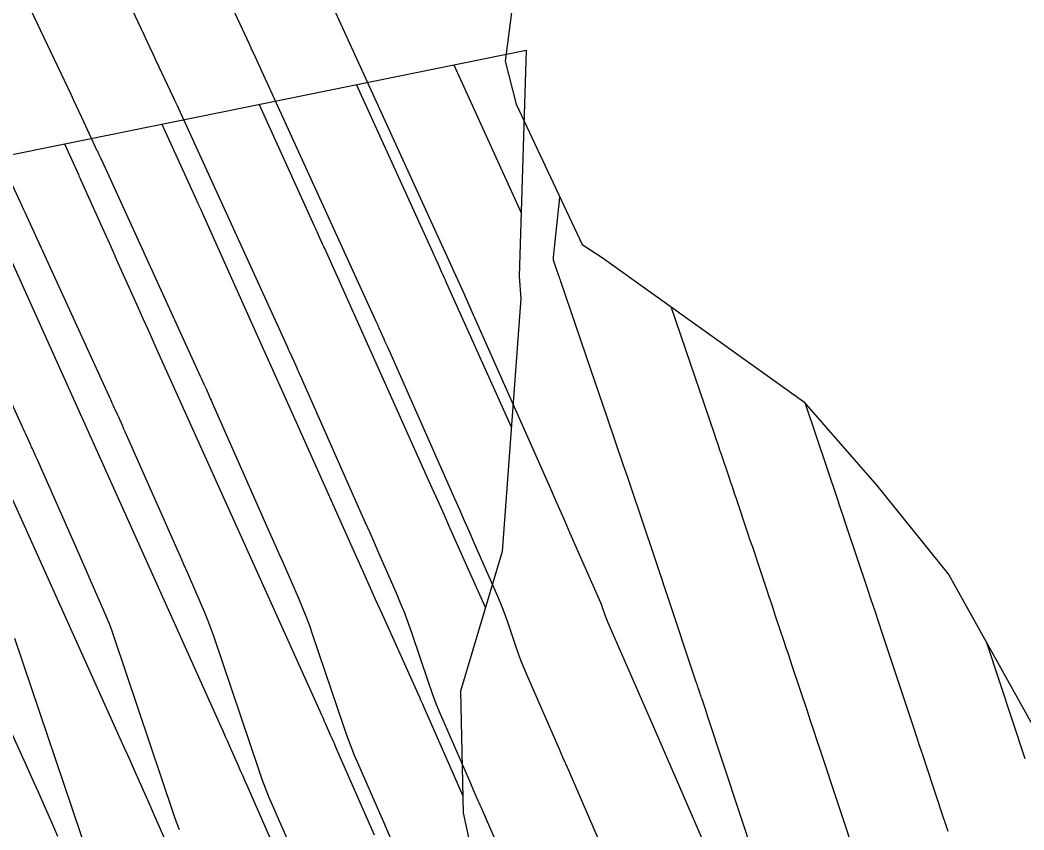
# Model space of a CAD drawing. Extents: x 954385 to 988206, y 1868364 to 1924553.
# Drawn here: x 957808.07 to 957839.17, y 1919965.89 to 1919990.97 of the extents above; entities that cross this region are included whole.
import ezdxf

# ---------------------------------------------------------------- set-up
doc = ezdxf.new("R2010")
doc.units = 0
for name, color, linetype in [('16', 7, 'Continuous'), ('24', 7, 'Continuous'), ('6', 7, 'Continuous'), ('7', 7, 'Continuous'), ('Default', 7, 'Continuous')]:
    doc.layers.add(name, color=color, linetype=linetype)

msp = doc.modelspace()

# ---------------------------------------------------------------- linework, layer by layer
at = {"layer": '16'}
for points in [[(957804.444, 1919991.429), (957806.258, 1919988.563), (957807.414, 1919986.726), (957823.752, 1919990.034), (957823.532, 1919983.026), (957823.585, 1919982.348), (957823.007, 1919974.509), (957821.719, 1919970.191), (957821.795, 1919966.417), (957823.253, 1919959.675), (957823.356, 1919959.178), (957824.035, 1919952.637), (957824.498, 1919948.007), (957825.183, 1919945.8), (957827.889, 1919939.705), (957828.535, 1919938.239), (957830.56, 1919933.594), (957832.761, 1919928.565), (957833.233, 1919927.486), (957835.889, 1919921.37), (957836.962, 1919918.88), (957838.527, 1919915.248), (957841.105, 1919909.172)], [(957821.513, 1919989.58), (957823.594, 1919985.003)], [(957823.291, 1919978.36), (957821.283, 1919982.832), (957821.247, 1919982.912), (957821.211, 1919982.991), (957821.176, 1919983.07), (957821.14, 1919983.149), (957820.997, 1919983.466), (957820.961, 1919983.545), (957820.925, 1919983.624), (957820.89, 1919983.703), (957820.854, 1919983.782), (957818.495, 1919988.969)], [(957822.492, 1919972.782), (957821.389, 1919975.245), (957821.205, 1919975.655), (957821.021, 1919976.066), (957820.836, 1919976.476), (957820.652, 1919976.886), (957817.506, 1919983.892), (957817.48, 1919983.95), (957817.454, 1919984.008), (957817.428, 1919984.065), (957817.402, 1919984.123), (957817.298, 1919984.354), (957817.272, 1919984.411), (957817.246, 1919984.469), (957817.22, 1919984.526), (957817.194, 1919984.584), (957815.478, 1919988.358)], [(957812.46, 1919987.747), (957813.534, 1919985.385), (957813.55, 1919985.349), (957813.567, 1919985.313), (957813.583, 1919985.277), (957813.599, 1919985.241), (957813.664, 1919985.097), (957813.697, 1919985.025), (957813.729, 1919984.953), (957815.371, 1919981.297), (957815.65, 1919980.676), (957815.928, 1919980.055), (957816.207, 1919979.433), (957816.486, 1919978.812), (957818.48, 1919974.36), (957818.678, 1919973.919), (957818.876, 1919973.478), (957819.074, 1919973.037), (957819.273, 1919972.595), (957820.442, 1919970.001), (957820.454, 1919969.976), (957820.466, 1919969.95), (957820.477, 1919969.924), (957820.489, 1919969.898), (957820.535, 1919969.794), (957820.557, 1919969.743), (957820.58, 1919969.691), (957821.784, 1919966.947)], [(957809.442, 1919987.137), (957809.874, 1919986.187), (957809.894, 1919986.143), (957809.933, 1919986.056), (957809.953, 1919986.013), (957810.613, 1919984.543), (957810.725, 1919984.294), (957810.837, 1919984.044), (957810.949, 1919983.794), (957811.061, 1919983.544), (957811.725, 1919982.061), (957811.873, 1919981.73), (957812.022, 1919981.4), (957812.17, 1919981.07), (957812.319, 1919980.739), (957817.366, 1919969.545), (957817.405, 1919969.457), (957817.445, 1919969.369), (957817.484, 1919969.281), (957817.523, 1919969.193), (957817.68, 1919968.84), (957817.719, 1919968.751), (957817.758, 1919968.663), (957817.797, 1919968.575), (957817.836, 1919968.486), (957819.042, 1919965.739)], [(957806.694, 1919985.935), (957814.289, 1919969.089), (957814.356, 1919968.939), (957814.424, 1919968.788), (957814.491, 1919968.638), (957814.558, 1919968.487), (957814.825, 1919967.885), (957814.892, 1919967.734), (957814.959, 1919967.583), (957815.025, 1919967.433), (957815.091, 1919967.282), (957816.087, 1919965.013)], [(957813.133, 1919964.286), (957812.347, 1919966.077), (957812.253, 1919966.291), (957812.159, 1919966.504), (957812.065, 1919966.717), (957811.971, 1919966.93), (957811.592, 1919967.782), (957811.498, 1919967.995), (957811.403, 1919968.208), (957811.307, 1919968.42), (957811.212, 1919968.633), (957804.499, 1919983.523)], [(957809.243, 1919965.689), (957809.126, 1919965.953), (957808.627, 1919967.077), (957808.505, 1919967.352), (957808.382, 1919967.627), (957808.259, 1919967.902), (957808.135, 1919968.177), (957802.304, 1919981.111)]]:
    msp.add_lwpolyline(points, dxfattribs=at)
at = {"layer": '24'}
msp.add_lwpolyline([(957823.773, 1919994.85), (957823.101, 1919989.699), (957823.437, 1919988.366), (957825.484, 1919984.014), (957826.101, 1919983.62), (957832.34, 1919979.152), (957834.614, 1919976.556), (957836.848, 1919973.786), (957840.168, 1919967.824)], dxfattribs=at)
at = {"layer": '6'}
for points in [[(957827.346, 1919962.481), (957824.996, 1919967.892), (957824.98, 1919967.93), (957824.964, 1919967.968), (957824.947, 1919968.006), (957824.931, 1919968.043), (957824.815, 1919968.307), (957824.798, 1919968.345), (957823.756, 1919970.722), (957823.673, 1919970.917), (957823.594, 1919971.115), (957823.519, 1919971.314), (957823.449, 1919971.515), (957823.177, 1919972.321), (957823.107, 1919972.522), (957823.032, 1919972.721), (957822.953, 1919972.918), (957822.87, 1919973.114), (957822.14, 1919974.776), (957821.99, 1919975.118), (957821.84, 1919975.46), (957821.689, 1919975.801), (957821.538, 1919976.143), (957819.46, 1919980.836), (957819.432, 1919980.899), (957819.403, 1919980.962), (957819.375, 1919981.026), (957819.347, 1919981.089), (957819.192, 1919981.432), (957819.176, 1919981.469), (957819.159, 1919981.505), (957819.118, 1919981.596), (957819.093, 1919981.65), (957815.353, 1919989.838), (957815.339, 1919989.87), (957815.324, 1919989.902), (957815.309, 1919989.934), (957815.294, 1919989.966), (957815.233, 1919990.094), (957815.218, 1919990.125), (957815.203, 1919990.157), (957815.188, 1919990.189), (957815.173, 1919990.221), (957814.585, 1919991.48)], [(957828.231, 1919982.095), (957829.572, 1919978.167), (957829.629, 1919977.999), (957829.686, 1919977.832), (957829.742, 1919977.664), (957829.799, 1919977.496), (957830.025, 1919976.825), (957830.081, 1919976.657), (957830.138, 1919976.489), (957830.194, 1919976.321), (957830.251, 1919976.154), (957830.611, 1919975.085), (957830.684, 1919974.868), (957830.757, 1919974.652), (957830.829, 1919974.435), (957830.902, 1919974.218), (957831.205, 1919973.311), (957831.27, 1919973.115), (957831.336, 1919972.918), (957831.402, 1919972.722), (957831.468, 1919972.525), (957831.732, 1919971.739), (957831.798, 1919971.543), (957831.864, 1919971.346), (957831.93, 1919971.15), (957831.995, 1919970.953), (957832.452, 1919969.575), (957832.55, 1919969.28), (957832.648, 1919968.985), (957832.746, 1919968.69), (957832.844, 1919968.394), (957834, 1919964.9)], [(957810.211, 1919965.002), (957807.91, 1919971.819)]]:
    msp.add_lwpolyline(points, dxfattribs=at)
at = {"layer": '7'}
for points in [[(957809.999, 1919994.544), (957811.904, 1919990.515), (957811.998, 1919990.316), (957812.092, 1919990.117), (957812.186, 1919989.917), (957812.279, 1919989.717), (957812.812, 1919988.577), (957812.826, 1919988.548), (957812.839, 1919988.519), (957812.853, 1919988.49), (957812.867, 1919988.461), (957812.921, 1919988.346), (957812.935, 1919988.317), (957812.949, 1919988.288), (957812.962, 1919988.259), (957812.975, 1919988.23), (957816.35, 1919980.84), (957816.378, 1919980.78), (957816.406, 1919980.719), (957816.461, 1919980.599), (957816.475, 1919980.568), (957816.489, 1919980.538), (957816.502, 1919980.508), (957816.516, 1919980.477), (957816.643, 1919980.194), (957816.669, 1919980.137), (957816.695, 1919980.08), (957816.72, 1919980.022), (957816.746, 1919979.965), (957818.628, 1919975.714), (957818.765, 1919975.405), (957818.901, 1919975.096), (957819.038, 1919974.786), (957819.174, 1919974.476), (957819.718, 1919973.237), (957819.85, 1919972.926), (957819.976, 1919972.613), (957820.094, 1919972.296), (957820.206, 1919971.977), (957820.712, 1919970.478), (957820.829, 1919970.143), (957820.953, 1919969.811), (957821.085, 1919969.482), (957821.224, 1919969.155), (957822.02, 1919967.339), (957822.108, 1919967.138), (957822.255, 1919966.804), (957822.284, 1919966.737), (957822.313, 1919966.67), (957822.342, 1919966.603), (957822.372, 1919966.536), (957824.437, 1919961.781)], [(957808.076, 1919991.973), (957809.638, 1919988.67), (957809.722, 1919988.491), (957809.806, 1919988.313), (957809.89, 1919988.134), (957809.974, 1919987.955), (957810.451, 1919986.933), (957810.463, 1919986.907), (957810.476, 1919986.881), (957810.488, 1919986.855), (957810.5, 1919986.829), (957810.549, 1919986.726), (957810.561, 1919986.7), (957810.573, 1919986.674), (957810.586, 1919986.648), (957810.597, 1919986.622), (957813.608, 1919980.03), (957813.647, 1919979.946), (957813.685, 1919979.861), (957813.763, 1919979.692), (957813.782, 1919979.65), (957813.801, 1919979.607), (957813.821, 1919979.565), (957813.84, 1919979.523), (957813.94, 1919979.299), (957813.963, 1919979.248), (957813.986, 1919979.197), (957814.009, 1919979.145), (957814.032, 1919979.094), (957815.718, 1919975.286), (957815.841, 1919975.009), (957815.963, 1919974.731), (957816.085, 1919974.454), (957816.207, 1919974.177), (957816.694, 1919973.067), (957816.813, 1919972.788), (957816.925, 1919972.507), (957817.032, 1919972.223), (957817.132, 1919971.937), (957818.087, 1919969.109), (957818.193, 1919968.805), (957818.306, 1919968.504), (957818.425, 1919968.206), (957818.551, 1919967.91), (957819.242, 1919966.333), (957819.326, 1919966.141), (957819.41, 1919965.949), (957819.579, 1919965.565)], [(957817.731, 1919991.446), (957821.835, 1919982.46), (957821.863, 1919982.399), (957821.868, 1919982.387), (957822.05, 1919981.984), (957822.081, 1919981.915), (957822.112, 1919981.845), (957822.143, 1919981.776), (957822.174, 1919981.706), (957824.447, 1919976.572), (957824.613, 1919976.198), (957824.778, 1919975.824), (957824.942, 1919975.45), (957825.107, 1919975.076), (957826.049, 1919972.93), (957826.07, 1919972.88), (957826.09, 1919972.83), (957826.109, 1919972.779), (957826.127, 1919972.727), (957826.197, 1919972.521), (957826.215, 1919972.469), (957826.234, 1919972.419), (957826.254, 1919972.368), (957826.275, 1919972.318), (957827.58, 1919969.342), (957827.614, 1919969.265), (957827.621, 1919969.248), (957830.256, 1919963.181)], [(957807.668, 1919986.192), (957808.09, 1919985.289), (957808.112, 1919985.243), (957808.133, 1919985.197), (957808.177, 1919985.106), (957808.188, 1919985.083), (957808.198, 1919985.06), (957808.209, 1919985.037), (957808.22, 1919985.014), (957810.866, 1919979.22), (957810.891, 1919979.166), (957810.915, 1919979.111), (957810.94, 1919979.057), (957810.965, 1919979.003), (957811.073, 1919978.767), (957811.094, 1919978.722), (957811.114, 1919978.677), (957811.135, 1919978.632), (957811.155, 1919978.586), (957811.237, 1919978.405), (957811.257, 1919978.359), (957811.278, 1919978.314), (957811.298, 1919978.268), (957811.318, 1919978.223), (957812.808, 1919974.857), (957812.917, 1919974.612), (957813.025, 1919974.367), (957813.133, 1919974.122), (957813.241, 1919973.877), (957813.671, 1919972.896), (957813.776, 1919972.65), (957813.875, 1919972.401), (957813.969, 1919972.151), (957814.058, 1919971.898), (957815.461, 1919967.74), (957815.557, 1919967.468), (957815.658, 1919967.197), (957815.765, 1919966.93), (957815.878, 1919966.664), (957816.464, 1919965.328)], [(957831.309, 1919963.564), (957829.39, 1919969.362), (957829.368, 1919969.428), (957829.346, 1919969.495), (957829.324, 1919969.561), (957829.302, 1919969.628), (957829.199, 1919969.938), (957829.184, 1919969.983), (957829.169, 1919970.027), (957829.154, 1919970.071), (957829.14, 1919970.116), (957829.08, 1919970.293), (957829.065, 1919970.337), (957829.05, 1919970.381), (957829.035, 1919970.426), (957829.021, 1919970.47), (957828.107, 1919973.206), (957828.087, 1919973.265), (957828.067, 1919973.324), (957828.047, 1919973.383), (957828.028, 1919973.441), (957827.948, 1919973.677), (957827.909, 1919973.794), (957827.869, 1919973.912), (957827.227, 1919975.82), (957827.113, 1919976.158), (957826.999, 1919976.496), (957826.885, 1919976.833), (957826.77, 1919977.17), (957826.259, 1919978.667), (957826.135, 1919979.029), (957826.012, 1919979.391), (957825.888, 1919979.753), (957825.765, 1919980.115), (957824.825, 1919982.869), (957824.81, 1919982.914), (957824.794, 1919982.959), (957824.779, 1919983.004), (957824.763, 1919983.049), (957824.691, 1919983.258), (957824.67, 1919983.319), (957824.65, 1919983.379), (957824.608, 1919983.5), (957824.6, 1919983.53), (957824.594, 1919983.561), (957824.593, 1919983.592), (957824.594, 1919983.624), (957824.796, 1919985.476)], [(957813.01, 1919965.891), (957812.92, 1919966.13), (957812.836, 1919966.371), (957810.984, 1919971.858), (957810.907, 1919972.078), (957810.825, 1919972.295), (957810.739, 1919972.511), (957810.648, 1919972.725), (957810.274, 1919973.577), (957810.18, 1919973.79), (957810.087, 1919974.003), (957809.993, 1919974.216), (957809.899, 1919974.429), (957808.604, 1919977.352), (957808.587, 1919977.391), (957808.569, 1919977.431), (957808.551, 1919977.47), (957808.534, 1919977.51), (957808.463, 1919977.667), (957808.445, 1919977.707), (957808.427, 1919977.746), (957808.409, 1919977.786), (957808.391, 1919977.825), (957808.245, 1919978.144), (957808.214, 1919978.211), (957808.184, 1919978.277), (957808.154, 1919978.344), (957808.123, 1919978.41), (957805.842, 1919983.406)], [(957836.822, 1919965.838), (957836.801, 1919965.905), (957836.741, 1919966.086), (957836.729, 1919966.124), (957836.717, 1919966.161), (957836.704, 1919966.199), (957836.692, 1919966.237), (957836.142, 1919967.897), (957836.047, 1919968.186), (957835.951, 1919968.475), (957835.855, 1919968.764), (957835.759, 1919969.053), (957834.792, 1919971.968), (957834.675, 1919972.317), (957834.559, 1919972.666), (957834.442, 1919973.014), (957834.325, 1919973.363), (957833.666, 1919975.324), (957833.644, 1919975.389), (957833.622, 1919975.455), (957833.6, 1919975.521), (957833.578, 1919975.586), (957833.49, 1919975.849), (957833.469, 1919975.914), (957833.447, 1919975.98), (957833.425, 1919976.045), (957833.403, 1919976.111), (957832.401, 1919979.082)], [(957839.212, 1919968.091), (957838.019, 1919971.683)]]:
    msp.add_lwpolyline(points, dxfattribs=at)
at = {"layer": 'Default'}
msp.add_arc((956871.597, 1919501.221), 996.448, 12.648055, 34.075074, dxfattribs=at)

doc.saveas('drawing.dxf')
